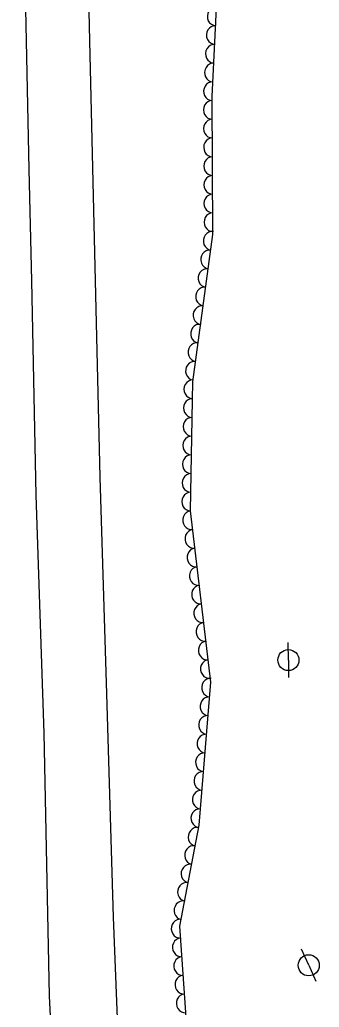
# Model space of a CAD drawing. Extents: x 1722896 to 1754269, y 648279 to 666297.
# Drawn here: x 1740513.8 to 1740577.8, y 650780.4 to 650991.4 of the extents above; entities that cross this region are included whole.
import ezdxf

# ---------------------------------------------------------------- set-up
doc = ezdxf.new("R2010")
doc.units = 0
for name, color, linetype in [('SURVEY - CENTERLINE - Preliminary Text', 7, 'Continuous'), ('SURVEY - DTM - Breaklines', 7, 'Continuous'), ('SURVEY - VEGETATION - Features with Text', 7, 'Continuous')]:
    doc.layers.add(name, color=color, linetype=linetype)

msp = doc.modelspace()

# ---------------------------------------------------------------- linework, layer by layer
at = {"layer": 'SURVEY - CENTERLINE - Preliminary Text'}
for points in [[(1740513.79, 651115.82), (1740514.87, 651088.69), (1740514.53, 651044.74), (1740514.89, 651000.65), (1740515.76, 650959.37), (1740516.28, 650935.61), (1740517.23, 650889.81), (1740518.91, 650839), (1740520.11, 650782.88), (1740522.8, 650727.83), (1740523.62, 650711.47)], [(1740527.96, 651079.09), (1740527.59, 651034.36), (1740528.68, 650986.92), (1740529.99, 650932.61), (1740530.91, 650893.69)], [(1740530.91, 650893.69), (1740532.29, 650847.4), (1740533.77, 650799.64), (1740536.11, 650740.16), (1740537.15, 650714.67)]]:
    msp.add_lwpolyline(points, dxfattribs=at)
at = {"layer": 'SURVEY - DTM - Breaklines'}
for p, q in [((1740571.18, 650854.58), (1740571.15, 650858.33)), ((1740571.18, 650854.58), (1740571.21, 650850.83)), ((1740575.53, 650789.37), (1740573.99, 650792.79)), ((1740575.53, 650789.37), (1740577.06, 650785.95))]:
    msp.add_line(p, q, dxfattribs=at)
for centre in [(1740571.18, 650854.58), (1740575.53, 650789.37)]:
    msp.add_circle(centre, 2.25, dxfattribs=at)
at = {"layer": 'SURVEY - VEGETATION - Features with Text'}
msp.add_lwpolyline([(1740560.83, 650666.25), (1740557, 650691.33), (1740550.59, 650698.63), (1740552.14, 650708.59), (1740550.33, 650723.29), (1740550.96, 650733.39), (1740550.69, 650758.86), (1740548, 650797.71), (1740552.12, 650819.33), (1740554.64, 650849.88), (1740550.25, 650886.44), (1740550.78, 650914.05), (1740555.07, 650945.49), (1740554.91, 650974.99), (1740556.84, 651014.38)], dxfattribs=at)
for centre, major_axis in [((1740555.75, 650992.12), (0.1, 2)), ((1740555.55, 650988.13), (0.1, 2)), ((1740555.36, 650984.13), (0.1, 2)), ((1740555.16, 650980.14), (0.1, 2)), ((1740554.96, 650976.14), (0.1, 2)), ((1740554.92, 650972.14), (-0.01, 2)), ((1740554.94, 650968.14), (-0.01, 2)), ((1740554.97, 650964.14), (-0.01, 2)), ((1740554.99, 650960.14), (-0.01, 2)), ((1740555.01, 650956.14), (-0.01, 2)), ((1740555.03, 650952.14), (-0.01, 2)), ((1740555.05, 650948.14), (-0.01, 2)), ((1740554.89, 650944.16), (0.27, 1.98)), ((1740554.34, 650940.19), (0.27, 1.98)), ((1740553.8, 650936.23), (0.27, 1.98)), ((1740553.26, 650932.27), (0.27, 1.98)), ((1740552.72, 650928.3), (0.27, 1.98)), ((1740552.18, 650924.34), (0.27, 1.98)), ((1740551.64, 650920.38), (0.27, 1.98)), ((1740551.1, 650916.41), (0.27, 1.98)), ((1740550.75, 650912.44), (0.04, 2)), ((1740550.67, 650908.44), (0.04, 2)), ((1740550.6, 650904.44), (0.04, 2)), ((1740550.52, 650900.44), (0.04, 2)), ((1740550.44, 650896.44), (0.04, 2)), ((1740550.37, 650892.44), (0.04, 2)), ((1740550.29, 650888.44), (0.04, 2)), ((1740550.49, 650884.45), (-0.24, 1.99)), ((1740550.97, 650880.48), (-0.24, 1.99)), ((1740551.44, 650876.51), (-0.24, 1.99)), ((1740551.92, 650872.54), (-0.24, 1.99)), ((1740552.4, 650868.57), (-0.24, 1.99)), ((1740552.87, 650864.6), (-0.24, 1.99)), ((1740553.35, 650860.63), (-0.24, 1.99)), ((1740553.83, 650856.65), (-0.24, 1.99)), ((1740554.3, 650852.68), (-0.24, 1.99)), ((1740554.54, 650848.71), (0.16, 1.99)), ((1740554.21, 650844.72), (0.16, 1.99)), ((1740553.89, 650840.73), (0.16, 1.99)), ((1740553.56, 650836.75), (0.16, 1.99)), ((1740553.23, 650832.76), (0.16, 1.99)), ((1740552.9, 650828.77), (0.16, 1.99)), ((1740552.57, 650824.79), (0.16, 1.99)), ((1740552.24, 650820.8), (0.16, 1.99)), ((1740551.65, 650816.85), (0.37, 1.96)), ((1740550.9, 650812.92), (0.37, 1.96)), ((1740550.15, 650808.99), (0.37, 1.96)), ((1740549.4, 650805.06), (0.37, 1.96)), ((1740548.65, 650801.13), (0.37, 1.96)), ((1740548.03, 650797.2), (-0.14, 2)), ((1740548.31, 650793.21), (-0.14, 2)), ((1740548.59, 650789.22), (-0.14, 2)), ((1740548.86, 650785.23), (-0.14, 2)), ((1740549.14, 650781.24), (-0.14, 2))]:
    msp.add_ellipse(centre, major_axis=major_axis, ratio=0.940188, start_param=0, end_param=3.141593, dxfattribs=at)

doc.saveas('drawing.dxf')
